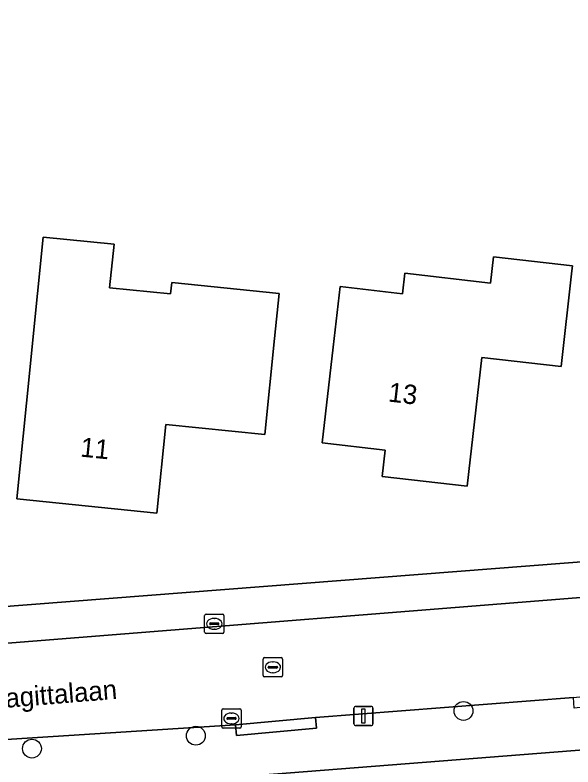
# Model space of a CAD drawing. Extents: x 162396 to 163643, y 386452 to 387406.
# Drawn here: x 163025.37 to 163054.29, y 386559.91 to 386598.9 of the extents above; entities that cross this region are included whole.
import ezdxf

# ---------------------------------------------------------------- set-up
doc = ezdxf.new("R2010")
doc.units = 0
for name, color, linetype in [('IMGEO_Boom', 7, 'Continuous'), ('IMGEO_Erf', 7, 'Continuous'), ('IMGEO_Kolk', 7, 'Continuous'), ('IMGEO_Lichtmast', 7, 'Continuous'), ('IMGEO_Openbare_ruimte_label', 7, 'Continuous'), ('IMGEO_Pand', 7, 'Continuous'), ('IMGEO_Pand_nummerreeks', 7, 'Continuous'), ('IMGEO_Parkeervlak_open', 7, 'Continuous'), ('IMGEO_Rijbaan_lokaal_open', 7, 'Continuous'), ('IMGEO_Rioolput', 7, 'Continuous'), ('IMGEO_Voetpad_open', 7, 'Continuous')]:
    doc.layers.add(name, color=color, linetype=linetype)

msp = doc.modelspace()

# ---------------------------------------------------------------- linework, layer by layer
at = {"layer": 'IMGEO_Boom'}
for centre in [(163048.616, 386562.82), (163034.747, 386561.533), (163026.25, 386560.865)]:
    msp.add_circle(centre, 0.489, dxfattribs=at)
at = {"layer": 'IMGEO_Erf'}
for points in [[(162997.089, 386566.183), (163002.915, 386566.435), (163004.014, 386566.483), (163022.198, 386568.023), (163078.11, 386572.372), (163082.937, 386572.643), (163085.957, 386598.897)], [(163139.616, 386567.455), (163000, 386556.492), (162997.872, 386556.325)]]:
    msp.add_lwpolyline(points, dxfattribs=at)
for points in [[(163033.431, 386584.437), (163033.491, 386585.028), (163039.062, 386584.467), (163038.826, 386582.123), (163038.324, 386577.148), (163033.186, 386577.666), (163032.723, 386573.075), (163025.465, 386573.807), (163025.966, 386578.782), (163026.538, 386584.454), (163026.834, 386587.387), (163030.504, 386587.017), (163030.276, 386584.755)], [(163050.016, 386585.001), (163050.171, 386586.359), (163054.269, 386585.891), (163054.24, 386585.638), (163053.674, 386580.67), (163049.57, 386581.138), (163048.809, 386574.475), (163044.408, 386574.977), (163044.564, 386576.342), (163041.295, 386576.715), (163041.862, 386581.683), (163042.22, 386584.82), (163045.456, 386584.451), (163045.577, 386585.508)]]:
    msp.add_lwpolyline(points, close=True, dxfattribs=at)
at = {"layer": 'IMGEO_Kolk'}
for p, q in [((163035.201, 386566.909), (163035.201, 386567.761)), ((163035.276, 386567.835), (163036.128, 386567.835)), ((163035.689, 386567.615), (163035.714, 386567.615)), ((163036.202, 386567.761), (163036.202, 386566.909)), ((163035.46, 386567.329), (163035.46, 386567.341)), ((163035.898, 386567.292), (163035.5, 386567.292)), ((163035.503, 386567.378), (163035.901, 386567.378)), ((163035.944, 386567.341), (163035.944, 386567.329)), ((163036.128, 386566.835), (163035.276, 386566.835)), ((163035.712, 386567.055), (163035.687, 386567.055)), ((163036.164, 386562.929), (163037.016, 386562.929)), ((163036.089, 386562.003), (163036.089, 386562.855)), ((163036.577, 386562.709), (163036.602, 386562.709)), ((163037.09, 386562.855), (163037.09, 386562.003)), ((163036.348, 386562.423), (163036.348, 386562.435)), ((163036.786, 386562.386), (163036.388, 386562.386)), ((163036.391, 386562.472), (163036.789, 386562.472)), ((163036.6, 386562.149), (163036.575, 386562.149)), ((163036.832, 386562.435), (163036.832, 386562.423)), ((163037.016, 386561.929), (163036.164, 386561.929))]:
    msp.add_line(p, q, dxfattribs=at)
for points in [[(163035.201, 386566.909), (163035.201, 386567.761)], [(163035.276, 386567.835), (163036.128, 386567.835)], [(163036.202, 386567.761), (163036.202, 386566.909)], [(163036.128, 386566.835), (163035.276, 386566.835)], [(163036.164, 386562.929), (163037.016, 386562.929)], [(163036.089, 386562.003), (163036.089, 386562.855)], [(163037.09, 386562.855), (163037.09, 386562.003)], [(163037.016, 386561.929), (163036.164, 386561.929)]]:
    msp.add_lwpolyline(points, dxfattribs=at)
for centre, radius, start, end in [((163035.278, 386567.759), 0.0765, 91.552, 178.448), ((163035.278, 386567.759), 0.0765, 91.552, 178.448), ((163036.126, 386567.759), 0.0765, 1.552, 88.448), ((163036.126, 386567.759), 0.0765, 1.552, 88.448), ((163035.5, 386567.338), 0.0403, 85.8775, 175.7526), ((163035.497, 386567.328), 0.0366, 178.938, 274.7102), ((163035.901, 386567.335), 0.043, 264.8664, 352.4533), ((163035.905, 386567.34), 0.0386, 1.7309, 96.639), ((163035.278, 386566.911), 0.0765, 181.552, 268.448), ((163035.278, 386566.911), 0.0765, 181.552, 268.448), ((163036.126, 386566.911), 0.0765, 271.552, 358.448), ((163036.126, 386566.911), 0.0765, 271.552, 358.448), ((163036.166, 386562.853), 0.0765, 91.552, 178.448), ((163036.166, 386562.853), 0.0765, 91.552, 178.448), ((163037.014, 386562.853), 0.0765, 1.552, 88.448), ((163037.014, 386562.853), 0.0765, 1.552, 88.448), ((163036.388, 386562.432), 0.0403, 85.8775, 175.7526), ((163036.385, 386562.422), 0.0366, 178.938, 274.7102), ((163036.789, 386562.429), 0.043, 264.8664, 352.4533), ((163036.793, 386562.434), 0.0386, 1.7309, 96.639), ((163036.166, 386562.005), 0.0765, 181.552, 268.448), ((163036.166, 386562.005), 0.0765, 181.552, 268.448), ((163037.014, 386562.005), 0.0765, 271.552, 358.448), ((163037.014, 386562.005), 0.0765, 271.552, 358.448)]:
    msp.add_arc(centre, radius, start, end, dxfattribs=at)
for centre, major_axis, ratio, start_param, end_param in [((163035.688, 386567.335), (-0.387, 0.002), 0.722429, 4.712389, 7.853982), ((163035.713, 386567.335), (-0.39, 0.002), 0.717154, 1.570796, 4.712389), ((163036.576, 386562.429), (-0.387, 0.002), 0.722429, 4.712389, 7.853982), ((163036.601, 386562.429), (-0.39, 0.002), 0.717154, 1.570796, 4.712389)]:
    msp.add_ellipse(centre, major_axis=major_axis, ratio=ratio, start_param=start_param, end_param=end_param, dxfattribs=at)
at = {"layer": 'IMGEO_Lichtmast'}
for p, q in [((163042.935, 386562.156), (163042.935, 386562.956)), ((163042.935, 386562.956), (163042.935, 386562.156)), ((163043.035, 386563.056), (163043.825, 386563.056)), ((163043.825, 386563.056), (163043.035, 386563.056)), ((163043.925, 386562.956), (163043.925, 386562.156)), ((163043.925, 386562.156), (163043.925, 386562.956)), ((163043.825, 386562.056), (163043.035, 386562.056)), ((163043.035, 386562.056), (163043.825, 386562.056))]:
    msp.add_line(p, q, dxfattribs=at)
msp.add_lwpolyline([(163043.355, 386562.931), (163043.505, 386562.931), (163043.505, 386562.181), (163043.355, 386562.181), (163043.355, 386562.931)], dxfattribs=at)
for centre, start, end in [((163043.035, 386562.956), 90, 180), ((163043.035, 386562.956), 90, 180), ((163043.825, 386562.956), 0, 90), ((163043.825, 386562.956), 360, 90), ((163043.035, 386562.156), 180, 270), ((163043.035, 386562.156), 180, 270), ((163043.825, 386562.156), 270, 0), ((163043.825, 386562.156), 270, 0)]:
    msp.add_arc(centre, 0.1, start, end, dxfattribs=at)
at = {"layer": 'IMGEO_Pand'}
for points in [[(163025.966, 386578.782), (163025.465, 386573.807), (163032.723, 386573.075), (163033.186, 386577.666), (163038.324, 386577.148), (163038.826, 386582.123), (163039.062, 386584.467), (163033.491, 386585.028), (163033.431, 386584.437), (163030.276, 386584.755), (163030.504, 386587.017), (163026.834, 386587.387), (163026.538, 386584.454)], [(163054.24, 386585.638), (163054.269, 386585.891), (163050.171, 386586.359), (163050.016, 386585.001), (163045.577, 386585.508), (163045.456, 386584.451), (163042.22, 386584.82), (163041.862, 386581.683), (163041.295, 386576.715), (163044.564, 386576.342), (163044.408, 386574.977), (163048.809, 386574.475), (163049.57, 386581.138), (163053.674, 386580.67)]]:
    msp.add_lwpolyline(points, close=True, dxfattribs=at)
at = {"layer": 'IMGEO_Parkeervlak_open'}
for points in [[(163078.116, 386572.369), (163078.11, 386572.372), (163022.198, 386568.023), (163004.014, 386566.483), (163002.915, 386566.435)], [(162999.956, 386564.347), (163000.058, 386564.345), (163081.567, 386570.85)]]:
    msp.add_lwpolyline(points, dxfattribs=at)
at = {"layer": 'IMGEO_Rijbaan_lokaal_open'}
for points in [[(163138.278, 386575.331), (163135.627, 386575.115), (163090.964, 386571.703), (163090.794, 386571.688), (163081.567, 386570.85), (163000.058, 386564.345), (162999.956, 386564.347), (162997.394, 386564.134), (162984.188, 386560.035), (162983.567, 386559.613), (162952.347, 386538.426)], [(163020.857, 386561.073), (163036.802, 386562.095), (163040.949, 386562.483), (163054.314, 386563.512), (163060.944, 386564.22), (163074.412, 386565.159), (163081.812, 386565.794), (163084.079, 386565.981), (163087.793, 386566.294), (163096.974, 386566.98), (163101.964, 386567.36), (163118.7, 386568.695), (163124.883, 386569.21), (163138.986, 386570.276), (163139.978, 386570.426), (163141.507, 386570.918), (163142.286, 386571.231), (163142.946, 386571.563), (163143.618, 386571.936), (163144.218, 386572.324), (163144.729, 386572.764), (163145.792, 386573.901)]]:
    msp.add_lwpolyline(points, dxfattribs=at)
at = {"layer": 'IMGEO_Rioolput'}
for p, q in [((163038.235, 386564.656), (163038.235, 386565.508)), ((163038.31, 386565.582), (163039.162, 386565.582)), ((163038.723, 386565.362), (163038.748, 386565.362)), ((163039.236, 386565.508), (163039.236, 386564.656)), ((163038.494, 386565.076), (163038.494, 386565.088)), ((163038.932, 386565.039), (163038.534, 386565.039)), ((163038.537, 386565.125), (163038.935, 386565.125)), ((163038.978, 386565.088), (163038.978, 386565.076)), ((163039.162, 386564.582), (163038.31, 386564.582)), ((163038.746, 386564.802), (163038.721, 386564.802))]:
    msp.add_line(p, q, dxfattribs=at)
for points in [[(163038.235, 386564.656), (163038.235, 386565.508)], [(163038.31, 386565.582), (163039.162, 386565.582)], [(163039.236, 386565.508), (163039.236, 386564.656)], [(163039.162, 386564.582), (163038.31, 386564.582)]]:
    msp.add_lwpolyline(points, dxfattribs=at)
for centre, radius, start, end in [((163038.312, 386565.506), 0.0765, 91.552, 178.448), ((163038.312, 386565.506), 0.0765, 91.552, 178.448), ((163039.16, 386565.506), 0.0765, 1.552, 88.448), ((163039.16, 386565.506), 0.0765, 1.552, 88.448), ((163038.534, 386565.085), 0.0403, 85.8775, 175.7526), ((163038.531, 386565.075), 0.0366, 178.938, 274.7102), ((163038.935, 386565.082), 0.043, 264.8664, 352.4533), ((163038.939, 386565.087), 0.0386, 1.7309, 96.639), ((163038.312, 386564.658), 0.0765, 181.552, 268.448), ((163038.312, 386564.658), 0.0765, 181.552, 268.448), ((163039.16, 386564.658), 0.0765, 271.552, 358.448), ((163039.16, 386564.658), 0.0765, 271.552, 358.448)]:
    msp.add_arc(centre, radius, start, end, dxfattribs=at)
for centre, major_axis, ratio, start_param, end_param in [((163038.722, 386565.082), (-0.387, 0.002), 0.722429, 4.712389, 7.853982), ((163038.747, 386565.082), (-0.39, 0.002), 0.717154, 1.570796, 4.712389)]:
    msp.add_ellipse(centre, major_axis=major_axis, ratio=ratio, start_param=start_param, end_param=end_param, dxfattribs=at)
at = {"layer": 'IMGEO_Voetpad_open'}
for points in [[(163118.7, 386568.695), (163101.964, 386567.36), (163102, 386566.862), (163097.009, 386566.501), (163096.974, 386566.98), (163087.793, 386566.294), (163087.83, 386565.796), (163084.116, 386565.483), (163084.079, 386565.981), (163081.812, 386565.794), (163081.848, 386565.322), (163074.449, 386564.673), (163074.412, 386565.159), (163060.944, 386564.22), (163060.987, 386563.696), (163054.359, 386562.963), (163054.314, 386563.512), (163040.949, 386562.483), (163040.993, 386561.923), (163036.846, 386561.541), (163036.802, 386562.095), (163020.857, 386561.073)], [(162997.872, 386556.325), (163000, 386556.492), (163139.616, 386567.455)]]:
    msp.add_lwpolyline(points, dxfattribs=at)
msp.add_lwpolyline([(163040.949, 386562.483), (163036.802, 386562.095), (163036.846, 386561.541), (163040.993, 386561.923)], close=True, dxfattribs=at)

# ---------------------------------------------------------------- texts
at = {"layer": 'IMGEO_Openbare_ruimte_label'}
msp.add_text('Sagittalaan', height=1, rotation=4.5876, dxfattribs=at).set_placement((163024.022, 386562.91))
at = {"layer": 'IMGEO_Pand_nummerreeks'}
for s, rotation, p in [('13', 353.4906, (163044.685, 386578.864)), ('11', 354.2409, (163028.728, 386576.01))]:
    msp.add_text(s, height=1, rotation=rotation, dxfattribs=at).set_placement(p)

doc.saveas('drawing.dxf')
